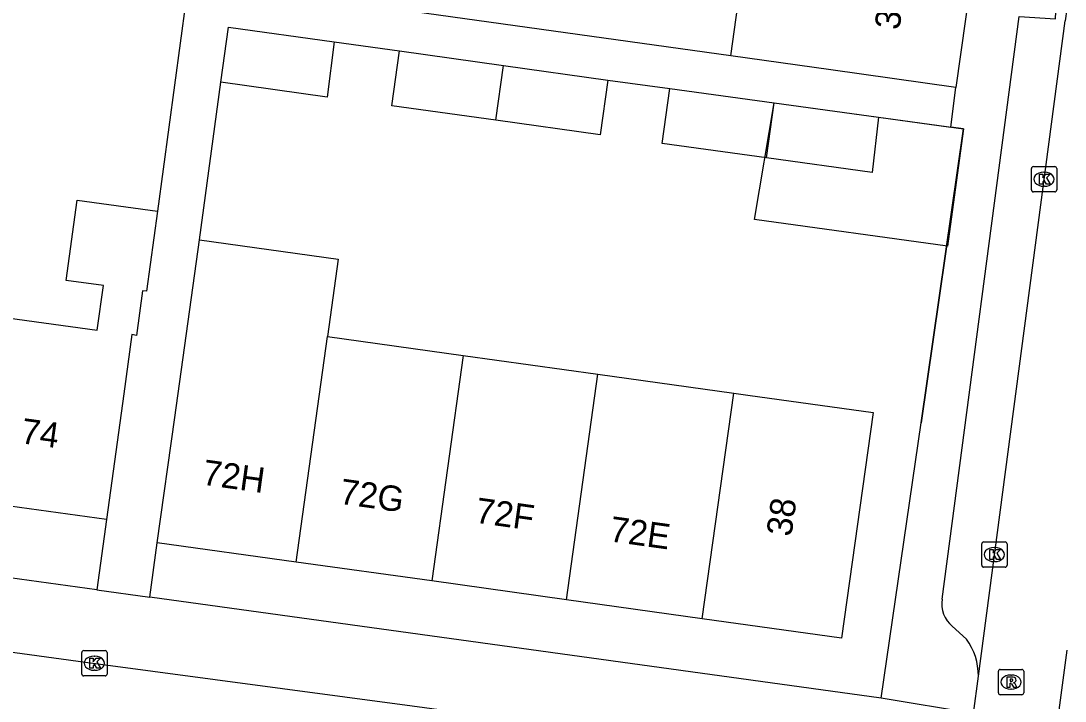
# Model space of a CAD drawing. Extents: x 161845 to 162341, y 381620 to 382158.
# Drawn here: x 162001.22 to 162042.46, y 381642.49 to 381669.37 of the extents above; entities that cross this region are included whole.
import ezdxf

# ---------------------------------------------------------------- set-up
doc = ezdxf.new("R2010")
doc.units = 0
for name, color, linetype in [('IMGEO_Kolk', 7, 'Continuous'), ('IMGEO_Muur', 7, 'Continuous'), ('IMGEO_Pand', 7, 'Continuous'), ('IMGEO_Pand_nummerreeks', 7, 'Continuous'), ('IMGEO_Pand_vergunning_verleend', 7, 'Continuous'), ('IMGEO_Rijbaan_lokaal_open', 7, 'Continuous'), ('IMGEO_Rioolput', 7, 'Continuous'), ('IMGEO_Voetpad_open', 7, 'Continuous')]:
    doc.layers.add(name, color=color, linetype=linetype)

msp = doc.modelspace()

# ---------------------------------------------------------------- linework, layer by layer
at = {"layer": 'IMGEO_Kolk'}
for p, q in [((162041.128, 381662.687), (162041.128, 381663.539)), ((162041.203, 381663.613), (162042.055, 381663.613)), ((162042.129, 381663.539), (162042.129, 381662.687)), ((162041.616, 381663.393), (162041.641, 381663.393)), ((162041.639, 381662.833), (162041.614, 381662.833)), ((162042.055, 381662.613), (162041.203, 381662.613)), ((162039.166, 381647.86), (162039.166, 381648.712)), ((162039.241, 381648.786), (162040.093, 381648.786)), ((162040.167, 381648.712), (162040.167, 381647.86)), ((162039.654, 381648.566), (162039.679, 381648.566)), ((162039.677, 381648.006), (162039.652, 381648.006)), ((162040.093, 381647.786), (162039.241, 381647.786)), ((162003.623, 381643.566), (162003.623, 381644.418)), ((162003.698, 381644.492), (162004.55, 381644.492)), ((162004.111, 381644.272), (162004.136, 381644.272)), ((162004.624, 381644.418), (162004.624, 381643.566)), ((162004.55, 381643.492), (162003.698, 381643.492)), ((162004.134, 381643.712), (162004.109, 381643.712))]:
    msp.add_line(p, q, dxfattribs=at)
for points in [[(162041.128, 381662.687), (162041.128, 381663.539)], [(162041.203, 381663.613), (162042.055, 381663.613)], [(162042.129, 381663.539), (162042.129, 381662.687)], [(162041.449, 381663.313), (162041.572, 381663.313), (162041.572, 381663.162), (162041.702, 381663.313), (162041.866, 381663.313), (162041.72, 381663.162), (162041.873, 381662.913), (162041.721, 381662.913), (162041.636, 381663.077), (162041.572, 381663.01), (162041.572, 381662.913), (162041.449, 381662.913), (162041.449, 381663.313)], [(162042.055, 381662.613), (162041.203, 381662.613)], [(162039.166, 381647.86), (162039.166, 381648.712)], [(162039.241, 381648.786), (162040.093, 381648.786)], [(162040.167, 381648.712), (162040.167, 381647.86)], [(162039.487, 381648.486), (162039.61, 381648.486), (162039.61, 381648.335), (162039.74, 381648.486), (162039.904, 381648.486), (162039.758, 381648.335), (162039.911, 381648.086), (162039.759, 381648.086), (162039.674, 381648.25), (162039.61, 381648.183), (162039.61, 381648.086), (162039.487, 381648.086), (162039.487, 381648.486)], [(162040.093, 381647.786), (162039.241, 381647.786)], [(162003.623, 381643.566), (162003.623, 381644.418)], [(162003.698, 381644.492), (162004.55, 381644.492)], [(162003.944, 381644.192), (162004.067, 381644.192), (162004.067, 381644.041), (162004.197, 381644.192), (162004.361, 381644.192), (162004.215, 381644.041), (162004.368, 381643.792), (162004.216, 381643.792), (162004.131, 381643.956), (162004.067, 381643.889), (162004.067, 381643.792), (162003.944, 381643.792), (162003.944, 381644.192)], [(162004.624, 381644.418), (162004.624, 381643.566)], [(162004.55, 381643.492), (162003.698, 381643.492)]]:
    msp.add_lwpolyline(points, dxfattribs=at)
for centre, start, end in [((162041.205, 381663.537), 91.552, 178.448), ((162041.205, 381663.537), 91.552, 178.448), ((162042.053, 381663.537), 1.552, 88.448), ((162042.053, 381663.537), 1.552, 88.448), ((162041.205, 381662.689), 181.552, 268.448), ((162041.205, 381662.689), 181.552, 268.448), ((162042.053, 381662.689), 271.552, 358.448), ((162042.053, 381662.689), 271.552, 358.448), ((162039.243, 381648.71), 91.552, 178.448), ((162039.243, 381648.71), 91.552, 178.448), ((162040.091, 381648.71), 1.552, 88.448), ((162040.091, 381648.71), 1.552, 88.448), ((162039.243, 381647.862), 181.552, 268.448), ((162039.243, 381647.862), 181.552, 268.448), ((162040.091, 381647.862), 271.552, 358.448), ((162040.091, 381647.862), 271.552, 358.448), ((162003.7, 381644.416), 91.552, 178.448), ((162003.7, 381644.416), 91.552, 178.448), ((162004.548, 381644.416), 1.552, 88.448), ((162004.548, 381644.416), 1.552, 88.448), ((162003.7, 381643.568), 181.552, 268.448), ((162003.7, 381643.568), 181.552, 268.448), ((162004.548, 381643.568), 271.552, 358.448), ((162004.548, 381643.568), 271.552, 358.448)]:
    msp.add_arc(centre, 0.0765, start, end, dxfattribs=at)
for centre, major_axis, ratio, start_param, end_param in [((162041.615, 381663.113), (-0.387, 0.002), 0.722429, 4.712389, 7.853982), ((162041.64, 381663.113), (-0.39, 0.002), 0.717154, 1.570796, 4.712389), ((162039.653, 381648.286), (-0.387, 0.002), 0.722429, 4.712389, 7.853982), ((162039.678, 381648.286), (-0.39, 0.002), 0.717154, 1.570796, 4.712389), ((162004.11, 381643.992), (-0.387, 0.002), 0.722429, 4.712389, 7.853982), ((162004.135, 381643.992), (-0.39, 0.002), 0.717154, 1.570796, 4.712389)]:
    msp.add_ellipse(centre, major_axis=major_axis, ratio=ratio, start_param=start_param, end_param=end_param, dxfattribs=at)
at = {"layer": 'IMGEO_Muur'}
msp.add_lwpolyline([(162038.451, 381665.101), (162036.767, 381653.483)], dxfattribs=at)
at = {"layer": 'IMGEO_Pand'}
for points in [[(162029.252, 381667.982), (162030.021, 381673.496)], [(162038.913, 381672.236), (162038.143, 381666.74)], [(162009.111, 381666.949), (162009.418, 381669.125), (162013.591, 381668.536)], [(162013.591, 381668.536), (162013.309, 381666.356), (162009.111, 381666.949)], [(162019.977, 381665.44), (162015.866, 381666.014), (162016.169, 381668.182)], [(162016.169, 381668.182), (162020.279, 381667.607)], [(162038.143, 381666.74), (162033.211, 381667.429), (162029.252, 381667.982)], [(162019.977, 381665.44), (162020.279, 381667.607)], [(162020.279, 381667.607), (162024.403, 381667.031)], [(162024.403, 381667.031), (162024.089, 381664.865), (162019.977, 381665.44)], [(162030.665, 381663.956), (162026.542, 381664.525), (162026.842, 381666.702)], [(162026.842, 381666.702), (162030.968, 381666.133)], [(162030.665, 381663.956), (162030.968, 381666.133)], [(162030.968, 381666.133), (162035.082, 381665.565)], [(162035.082, 381665.565), (162034.834, 381663.381), (162030.665, 381663.956)], [(161999.669, 381657.77), (162000, 381657.725), (162004.235, 381657.153), (162004.474, 381658.907), (162003.01, 381659.107), (162003.443, 381662.285), (162006.607, 381661.854)], [(162006.607, 381661.854), (162006.175, 381658.685), (162006.019, 381658.707), (162005.778, 381656.939), (162005.599, 381656.972), (162005.277, 381654.629), (162004.602, 381649.674)], [(162006.605, 381648.751), (162007.294, 381653.704), (162008.27, 381660.718)], [(162008.27, 381660.718), (162013.75, 381659.954), (162013.325, 381656.902)], [(162012.083, 381647.987), (162013.325, 381656.902)], [(162013.325, 381656.902), (162018.682, 381656.147)], [(162018.682, 381656.147), (162017.441, 381647.241)], [(162018.682, 381656.147), (162024.001, 381655.406)], [(162022.76, 381646.499), (162024.001, 381655.406)], [(162024.001, 381655.406), (162029.369, 381654.658)], [(162029.369, 381654.658), (162029.927, 381654.582), (162034.878, 381653.89), (162033.633, 381644.984), (162028.128, 381645.751)], [(162028.128, 381645.751), (162029.369, 381654.658)], [(162004.602, 381649.674), (162000, 381650.305), (161998.708, 381650.482)], [(162012.083, 381647.987), (162006.605, 381648.751)], [(162017.441, 381647.241), (162012.083, 381647.987)], [(162022.76, 381646.499), (162017.441, 381647.241)], [(162028.128, 381645.751), (162022.76, 381646.499)]]:
    msp.add_lwpolyline(points, dxfattribs=at)
at = {"layer": 'IMGEO_Pand_vergunning_verleend'}
msp.add_lwpolyline([(162030.196, 381661.517), (162030.968, 381666.133), (162038.451, 381665.101), (162037.812, 381660.467), (162030.196, 381661.517)], dxfattribs=at)
at = {"layer": 'IMGEO_Rijbaan_lokaal_open'}
for points in [[(162039.032, 381643.481), (162042.458, 381669.367)], [(161976.924, 381647.666), (161989.428, 381645.974), (162000, 381644.547), (162003.764, 381644.039), (162016.672, 381642.306), (162030.858, 381640.392), (162035.682, 381639.818), (162041.638, 381639.11), (162044.769, 381638.755), (162057.572, 381637.304)], [(162042.526, 381644.511), (162042.126, 381641.543)], [(162038.836, 381642), (162039.032, 381643.481)]]:
    msp.add_lwpolyline(points, dxfattribs=at)
msp.add_arc((162151.355, 381652.693), 110.166, 163.30609, 171.29454, dxfattribs=at)
at = {"layer": 'IMGEO_Rioolput'}
for p, q in [((162039.898, 381643.746), (162040.75, 381643.746)), ((162039.823, 381642.82), (162039.823, 381643.672)), ((162040.311, 381643.526), (162040.336, 381643.526)), ((162040.824, 381643.672), (162040.824, 381642.82)), ((162040.334, 381642.966), (162040.309, 381642.966)), ((162040.75, 381642.746), (162039.898, 381642.746))]:
    msp.add_line(p, q, dxfattribs=at)
for points in [[(162039.898, 381643.746), (162040.75, 381643.746)], [(162039.823, 381642.82), (162039.823, 381643.672)], [(162040.412, 381643.444), (162040.16, 381643.446), (162040.16, 381643.046)], [(162040.338, 381643.365), (162040.284, 381643.365), (162040.284, 381643.284)], [(162040.824, 381643.672), (162040.824, 381642.82)], [(162040.16, 381643.046), (162040.284, 381643.046), (162040.284, 381643.208), (162040.295, 381643.208)], [(162040.284, 381643.284), (162040.336, 381643.284)], [(162040.342, 381643.179), (162040.413, 381643.046), (162040.553, 381643.046), (162040.488, 381643.172)], [(162040.75, 381642.746), (162039.898, 381642.746)]]:
    msp.add_lwpolyline(points, dxfattribs=at)
for centre, radius, start, end in [((162039.9, 381643.67), 0.0765, 91.552, 178.448), ((162039.9, 381643.67), 0.0765, 91.552, 178.448), ((162040.748, 381643.67), 0.0765, 1.552, 88.448), ((162040.748, 381643.67), 0.0765, 1.552, 88.448), ((162040.344, 381643.269), 0.0964, 77.0061, 93.1865), ((162040.358, 381643.326), 0.0378, 276.6634, 79.6772), ((162040.411, 381643.334), 0.109, 350.3612, 89.416), ((162040.409, 381643.334), 0.112, 277.5842, 350.9817), ((162040.294, 381643.155), 0.0533, 26.0293, 88.6989), ((162040.32, 381643.473), 0.19, 274.7715, 282.9687), ((162040.393, 381643.119), 0.108, 29.5134, 73.7905), ((162039.9, 381642.822), 0.0765, 181.552, 268.448), ((162039.9, 381642.822), 0.0765, 181.552, 268.448), ((162040.748, 381642.822), 0.0765, 271.552, 358.448), ((162040.748, 381642.822), 0.0765, 271.552, 358.448)]:
    msp.add_arc(centre, radius, start, end, dxfattribs=at)
for centre, major_axis, ratio, start_param, end_param in [((162040.31, 381643.246), (-0.387, 0.002), 0.722429, 4.712389, 7.853982), ((162040.335, 381643.246), (-0.39, 0.002), 0.717154, 1.570796, 4.712389)]:
    msp.add_ellipse(centre, major_axis=major_axis, ratio=ratio, start_param=start_param, end_param=end_param, dxfattribs=at)
at = {"layer": 'IMGEO_Voetpad_open'}
for points in [[(162029.252, 381667.982), (162014.207, 381670.084), (162014.398, 381671.454)], [(161999.987, 381670.997), (162007.737, 381670.151), (162006.607, 381661.854)], [(162037.603, 381646.528), (162040.641, 381669.544), (162042.076, 381669.449), (162042.146, 381670.82), (162040.926, 381671.043)], [(162013.591, 381668.536), (162016.169, 381668.182)], [(162008.27, 381660.718), (162009.111, 381666.949)], [(162024.403, 381667.031), (162026.842, 381666.702)], [(162037.94, 381665.172), (162038.143, 381666.74)], [(162035.082, 381665.565), (162037.94, 381665.172)], [(162035.189, 381642.607), (162036.767, 381653.483), (162038.451, 381665.101), (162037.94, 381665.172)], [(162004.217, 381646.891), (162000, 381647.474), (161980.874, 381650.011)], [(162004.602, 381649.674), (162004.217, 381646.891)], [(162006.308, 381646.602), (162006.605, 381648.751)], [(162004.217, 381646.891), (162006.308, 381646.602)], [(162035.189, 381642.607), (162006.308, 381646.602)], [(162038.562, 381644.946), (162038.002, 381645.451)], [(162038.836, 381642), (162035.189, 381642.607)]]:
    msp.add_lwpolyline(points, dxfattribs=at)
for centre, radius, start, end in [((162038.706, 381646.324), 1.121, 169.5274, 231.1292), ((162036.562, 381643.497), 2.47, 359.6388, 35.9357)]:
    msp.add_arc(centre, radius, start, end, dxfattribs=at)

# ---------------------------------------------------------------- texts
at = {"layer": 'IMGEO_Pand_nummerreeks'}
for s, rotation, p in [('36', 82.023, (162035.913, 381668.983)), ('74', 352.1845, (162001.178, 381652.687)), ('72H', 352.0656, (162008.348, 381651.052)), ('72G', 352.0683, (162013.769, 381650.297)), ('72F', 352.0691, (162019.128, 381649.55)), ('38', 82.042, (162031.646, 381648.97)), ('72E', 352.0672, (162024.427, 381648.812))]:
    msp.add_text(s, height=1, rotation=rotation, dxfattribs=at).set_placement(p)

doc.saveas('drawing.dxf')
